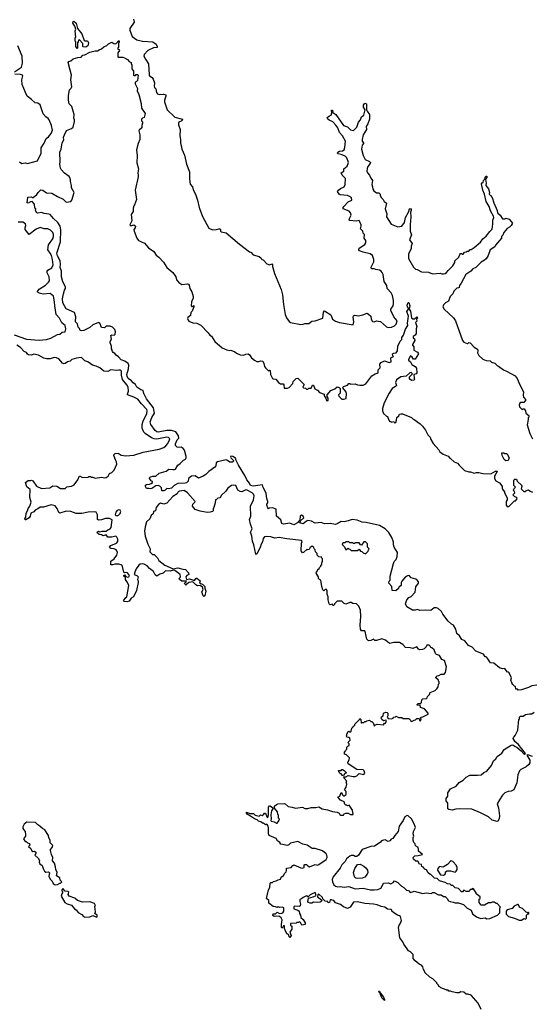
# Model space of a CAD drawing. Extents: x 2494106 to 2685573, y 758056 to 915185.
# Tile 295 of 507: x 2567806 to 2574312, y 869312 to 881807. Entities that reach past the tile are written whole.
import ezdxf

# ---------------------------------------------------------------- set-up
doc = ezdxf.new("R2010")
doc.units = 0

msp = doc.modelspace()

# ---------------------------------------------------------------- linework, layer by layer
at = {"layer": '0CON05XD'}
for points in [[(2568535, 881440), (2568520, 881465), (2568520, 881525), (2568510, 881535), (2568510, 881575), (2568518, 881585), (2568510, 881665), (2568520, 881685), (2568506, 881726), (2568480, 881765), (2568487, 881783), (2568495, 881787), (2568525, 881762), (2568542, 881695), (2568596, 881626), (2568625, 881542), (2568635, 881537), (2568668, 881538), (2568678, 881515), (2568672, 881475), (2568645, 881459), (2568612, 881462), (2568607, 881467), (2568608, 881505), (2568565, 881550), (2568552, 881548), (2568550, 881525), (2568540, 881515), (2568540, 881445), (2568535, 881440)], [(2569250, 881815), (2569261, 881775), (2569205, 881695), (2569204, 881674), (2569233, 881593), (2569295, 881551), (2569365, 881533), (2569495, 881528), (2569539, 881495), (2569552, 881465), (2569550, 881455), (2569505, 881451), (2569432, 881418), (2569388, 881365), (2569384, 881345), (2569402, 881305), (2569443, 881245), (2569448, 881108), (2569455, 881093), (2569487, 881075), (2569502, 881052), (2569516, 881005), (2569512, 880962), (2569518, 880945), (2569535, 880930), (2569543, 880885), (2569556, 880866), (2569575, 880856), (2569632, 880862), (2569662, 880852), (2569662, 880835), (2569643, 880785), (2569643, 880765), (2569677, 880665), (2569775, 880570), (2569872, 880545), (2569866, 880524), (2569828, 880505), (2569822, 880495), (2569824, 880474), (2569842, 880415), (2569837, 880335), (2569846, 880285), (2569846, 880245), (2569866, 880166), (2569896, 880086), (2569922, 879975), (2569961, 879875), (2569963, 879785), (2569972, 879722), (2570001, 879685), (2570008, 879648), (2570036, 879595), (2570063, 879515), (2570084, 879425), (2570125, 879308), (2570205, 879160), (2570252, 879142), (2570305, 879146), (2570335, 879155), (2570351, 879151), (2570357, 879145), (2570353, 879125), (2570362, 879115), (2570425, 879101), (2570595, 878960), (2570725, 878860), (2570740, 878855), (2570770, 878825), (2570845, 878800), (2570872, 878782), (2570880, 878765), (2570895, 878760), (2570945, 878710), (2570975, 878698), (2571008, 878708), (2571017, 878697), (2571014, 878674), (2571042, 878585), (2571127, 878385), (2571142, 878315), (2571154, 878195), (2571176, 878065), (2571194, 878024), (2571225, 877978), (2571245, 877963), (2571375, 877940), (2571405, 877942), (2571425, 877952), (2571475, 877952), (2571515, 877982), (2571555, 877987), (2571655, 878020), (2571664, 878096), (2571675, 878112), (2571755, 878062), (2571775, 878006), (2571815, 877981), (2571865, 877964), (2572037, 877933), (2572046, 877975), (2572038, 878032), (2572041, 878049), (2572055, 878057), (2572105, 878051), (2572163, 878063), (2572215, 878082), (2572235, 878072), (2572262, 878045), (2572268, 878005), (2572286, 877976), (2572305, 877974), (2572335, 877984), (2572385, 877978), (2572461, 877911), (2572485, 877902), (2572525, 877904), (2572565, 877924), (2572586, 877945), (2572596, 877985), (2572556, 878035), (2572517, 878117), (2572518, 878135), (2572545, 878178), (2572551, 878205), (2572551, 878245), (2572540, 878305), (2572520, 878340), (2572470, 878395), (2572466, 878435), (2572431, 878485), (2572418, 878575), (2572408, 878598), (2572395, 878617), (2572375, 878629), (2572325, 878636), (2572305, 878647), (2572270, 878645), (2572268, 878665), (2572301, 878735), (2572301, 878765), (2572286, 878816), (2572255, 878837), (2572165, 878856), (2572120, 878875), (2572112, 878885), (2572114, 878906), (2572188, 878955), (2572200, 878975), (2572198, 879005), (2572180, 879035), (2572182, 879082), (2572165, 879100), (2572162, 879125), (2572133, 879155), (2572139, 879185), (2572140, 879205), (2572115, 879257), (2572075, 879251), (2571995, 879260), (2571990, 879265), (2571992, 879285), (2572013, 879325), (2572006, 879356), (2571986, 879376), (2571913, 879405), (2571913, 879425), (2571920, 879435), (2571976, 879494), (2572020, 879515), (2572016, 879546), (2571994, 879564), (2571965, 879574), (2571875, 879583), (2571862, 879592), (2571842, 879625), (2571852, 879645), (2571878, 879665), (2571923, 879687), (2571938, 879715), (2571942, 879792), (2571900, 879835), (2571888, 879862), (2571920, 879885), (2571922, 879915), (2571961, 879949), (2571980, 879995), (2571958, 880055), (2571938, 880075), (2571885, 880098), (2571850, 880105), (2571840, 880115), (2571843, 880127), (2571865, 880137), (2571905, 880142), (2571923, 880157), (2571932, 880185), (2571943, 880265), (2571904, 880334), (2571866, 880375), (2571843, 880433), (2571819, 880469), (2571780, 880510), (2571735, 880530), (2571718, 880545), (2571710, 880565), (2571737, 880587)], [(2568446, 881166), (2568422, 881265), (2568428, 881275), (2568454, 881286), (2568485, 881310), (2568545, 881329), (2568585, 881330), (2568608, 881355), (2568635, 881363), (2568695, 881397), (2568765, 881411), (2568795, 881410), (2568815, 881426), (2568844, 881436), (2568875, 881464), (2568912, 881478), (2568935, 881500), (2568975, 881520), (2569003, 881503), (2569025, 881500), (2569048, 881522), (2569055, 881540), (2569068, 881538), (2569070, 881525), (2569060, 881515), (2569060, 881455), (2569052, 881448), (2569050, 881435), (2569065, 881430), (2569072, 881415), (2569050, 881385), (2569050, 881335), (2569055, 881330), (2569115, 881330), (2569135, 881322), (2569175, 881302), (2569197, 881277), (2569220, 881265), (2569220, 881245), (2569230, 881235), (2569228, 881185), (2569252, 881152), (2569250, 881105), (2569255, 881100), (2569275, 881100), (2569285, 881110), (2569305, 881110), (2569308, 881105), (2569300, 881035), (2569285, 881020), (2569270, 881015), (2569270, 880995), (2569303, 880935), (2569298, 880905), (2569318, 880858), (2569346, 880745), (2569352, 880685), (2569398, 880615), (2569388, 880565), (2569365, 880558), (2569352, 880545), (2569353, 880525), (2569365, 880510), (2569367, 880495), (2569358, 880465), (2569358, 880435), (2569324, 880406), (2569320, 880395), (2569333, 880347), (2569331, 880285), (2569311, 880235), (2569289, 880155), (2569298, 880085), (2569292, 879992), (2569314, 879915), (2569304, 879865), (2569312, 879835), (2569311, 879815), (2569274, 879645), (2569289, 879525), (2569264, 879456), (2569254, 879445), (2569247, 879415), (2569248, 879375), (2569221, 879335), (2569230, 879255), (2569204, 879204), (2569215, 879193), (2569255, 879202), (2569278, 879185), (2569272, 879165), (2569257, 879145), (2569258, 879125), (2569292, 879035), (2569314, 879004), (2569391, 878971), (2569442, 878912), (2569508, 878865), (2569538, 878818), (2569572, 878792), (2569631, 878731), (2569674, 878664), (2569749, 878599), (2569786, 878545), (2569796, 878505), (2569825, 878474), (2569865, 878446), (2569935, 878456), (2569950, 878450), (2569957, 878437), (2569964, 878395), (2569990, 878355), (2570008, 878295), (2570006, 878274), (2569986, 878225), (2569984, 878174), (2569995, 878168), (2570015, 878180), (2570017, 878165), (2569995, 878110), (2569978, 878092), (2569976, 878054), (2569940, 878030), (2569937, 878015), (2569944, 877994), (2569955, 877983), (2570005, 877960), (2570055, 877958), (2570105, 877930), (2570200, 877835), (2570218, 877805), (2570239, 877789), (2570284, 877724), (2570375, 877643), (2570435, 877618), (2570475, 877608), (2570485, 877612), (2570535, 877592), (2570558, 877575), (2570605, 877553), (2570645, 877550), (2570675, 877562), (2570706, 877566), (2570724, 877554), (2570750, 877515), (2570788, 877488), (2570815, 877468), (2570842, 877468), (2570865, 877478), (2570893, 877473), (2570907, 877445), (2570913, 877405), (2570925, 877388), (2570965, 877350), (2570975, 877360), (2570987, 877357), (2570988, 877305), (2571014, 877254), (2571025, 877248), (2571057, 877247), (2571090, 877205), (2571118, 877188), (2571150, 877185), (2571160, 877175), (2571162, 877132), (2571205, 877130), (2571225, 877138), (2571275, 877190), (2571278, 877215), (2571315, 877252), (2571335, 877258), (2571418, 877178), (2571402, 877145), (2571410, 877135), (2571432, 877132), (2571445, 877120), (2571465, 877120), (2571475, 877130), (2571507, 877133), (2571521, 877169), (2571535, 877168), (2571551, 877121), (2571586, 877106), (2571610, 877075), (2571670, 877055), (2571672, 877035), (2571692, 877005), (2571702, 876975), (2571715, 876970), (2571720, 876975), (2571720, 877005), (2571710, 877025), (2571710, 877045), (2571757, 877103), (2571807, 877123), (2571835, 877150), (2571861, 877141), (2571872, 877125), (2571872, 877068), (2571853, 877047), (2571855, 877030), (2571895, 876990), (2571915, 876990), (2571948, 877002), (2571953, 877065), (2571945, 877090), (2571908, 877135), (2571917, 877153), (2571965, 877170), (2571985, 877190), (2571995, 877190), (2572005, 877180), (2572065, 877188), (2572095, 877172), (2572125, 877168), (2572165, 877170), (2572200, 877185), (2572274, 877286), (2572320, 877315), (2572345, 877320), (2572355, 877330), (2572358, 877362), (2572382, 877388), (2572378, 877435), (2572394, 877456), (2572435, 877480), (2572495, 877458), (2572520, 877465), (2572518, 877515), (2572550, 877535), (2572542, 877542), (2572540, 877565), (2572553, 877577), (2572585, 877580), (2572602, 877605), (2572607, 877665), (2572635, 877728), (2572655, 877750), (2572657, 877775), (2572678, 877802), (2572705, 877880), (2572732, 877925), (2572727, 877955), (2572742, 878045), (2572720, 878105), (2572740, 878135), (2572740, 878145), (2572727, 878165), (2572726, 878184), (2572735, 878220), (2572745, 878220), (2572760, 878175), (2572750, 878135), (2572765, 878110), (2572780, 878025), (2572795, 878010), (2572817, 878013), (2572845, 878038), (2572858, 878025), (2572842, 878008), (2572847, 877983), (2572830, 877965), (2572847, 877915), (2572838, 877885), (2572838, 877825), (2572826, 877804), (2572800, 877785), (2572802, 877772), (2572817, 877757), (2572820, 877735), (2572792, 877685), (2572792, 877675), (2572808, 877655), (2572810, 877615), (2572855, 877588), (2572867, 877565), (2572825, 877500), (2572805, 877500), (2572786, 877526), (2572765, 877540), (2572740, 877495), (2572743, 877485), (2572768, 877465), (2572785, 877430), (2572826, 877406), (2572843, 877383), (2572848, 877325), (2572837, 877313), (2572810, 877305), (2572812, 877252), (2572820, 877245), (2572808, 877232), (2572785, 877228), (2572761, 877241), (2572753, 877253), (2572753, 877277), (2572790, 877315), (2572775, 877330), (2572760, 877325), (2572710, 877285), (2572644, 877276), (2572588, 877235), (2572578, 877205), (2572590, 877165), (2572578, 877152), (2572533, 877125), (2572494, 877066), (2572432, 876945), (2572413, 876875), (2572413, 876845), (2572425, 876810), (2572460, 876775), (2572475, 876770), (2572490, 876725), (2572505, 876710), (2572515, 876710), (2572525, 876700), (2572555, 876710), (2572565, 876690), (2572580, 876695), (2572590, 876725), (2572592, 876758), (2572618, 876782), (2572625, 876800), (2572643, 876807), (2572667, 876807), (2572778, 876758), (2572795, 876740), (2572815, 876732), (2572889, 876679), (2572919, 876649), (2572955, 876600), (2572985, 876540), (2573015, 876510), (2573025, 876480), (2573055, 876430), (2573125, 876350), (2573140, 876325), (2573180, 876295), (2573245, 876268), (2573265, 876242), (2573275, 876240), (2573320, 876195), (2573365, 876180), (2573385, 876152), (2573450, 876085), (2573505, 876068), (2573529, 876069), (2573575, 876053), (2573605, 876062), (2573635, 876062), (2573685, 876048), (2573784, 876044), (2573845, 876076), (2573865, 876080), (2573868, 876075), (2573834, 876016), (2573833, 875983), (2573850, 875955), (2573895, 875930), (2573915, 875910), (2573928, 875885), (2573932, 875855), (2573958, 875815), (2573958, 875805), (2573978, 875775), (2573992, 875735), (2573992, 875715), (2573980, 875695), (2573980, 875645), (2573995, 875630), (2574015, 875630), (2574085, 875700), (2574098, 875702), (2574120, 875725), (2574118, 875738), (2574105, 875750), (2574092, 875752), (2574070, 875775), (2574072, 875788), (2574090, 875805), (2574088, 875818), (2574070, 875835), (2574078, 875842), (2574082, 875858), (2574100, 875875), (2574080, 875895), (2574080, 875965), (2574092, 875978), (2574110, 875975), (2574122, 875952), (2574178, 875898), (2574180, 875885), (2574170, 875855), (2574205, 875820), (2574225, 875820), (2574232, 875828), (2574265, 875840), (2574285, 875822), (2574315, 875810)], [(2567740, 881145), (2567828, 881205), (2567843, 881255), (2567836, 881346), (2567782, 881475)], [(2574368, 873362), (2574305, 873353), (2574265, 873333), (2574175, 873302), (2574135, 873300), (2574125, 873310), (2574102, 873312), (2574100, 873345), (2574085, 873350), (2574065, 873370), (2574053, 873393), (2574042, 873425), (2574047, 873457), (2574018, 873518), (2574008, 873528), (2573995, 873530), (2573965, 873572), (2573935, 873570), (2573895, 873582), (2573825, 873640), (2573780, 873645), (2573739, 873709), (2573725, 873720), (2573715, 873720), (2573692, 873755), (2573595, 873792), (2573548, 873845), (2573502, 873865), (2573455, 873923), (2573420, 873940), (2573387, 873987), (2573356, 874016), (2573342, 874075), (2573312, 874125), (2573288, 874138), (2573244, 874174), (2573176, 874265), (2573161, 874295), (2573118, 874335), (2573095, 874343), (2573065, 874343), (2573025, 874310), (2572955, 874316), (2572885, 874308), (2572855, 874322), (2572826, 874314), (2572790, 874315), (2572720, 874355), (2572702, 874395), (2572718, 874445), (2572744, 874476), (2572773, 874487), (2572826, 874544), (2572835, 874610), (2572870, 874655), (2572868, 874675), (2572852, 874695), (2572835, 874706), (2572774, 874724), (2572755, 874748), (2572735, 874752), (2572704, 874736), (2572655, 874680), (2572648, 874665), (2572648, 874625), (2572620, 874605), (2572615, 874590), (2572582, 874558), (2572532, 874562), (2572530, 874615), (2572490, 874655), (2572496, 874684), (2572507, 874695), (2572509, 874745), (2572549, 874905), (2572560, 874930), (2572583, 874955), (2572597, 874995), (2572600, 875045), (2572560, 875115), (2572550, 875145), (2572550, 875175), (2572528, 875238), (2572490, 875300), (2572446, 875346), (2572375, 875389), (2572205, 875426), (2572155, 875429), (2572090, 875455), (2572025, 875466), (2571975, 875446), (2571925, 875436), (2571885, 875438), (2571835, 875408), (2571815, 875403), (2571745, 875413), (2571675, 875411), (2571632, 875428), (2571555, 875419), (2571508, 875445), (2571465, 875450), (2571445, 875444), (2571405, 875411), (2571363, 875423), (2571372, 875448), (2571412, 875485), (2571404, 875505), (2571385, 875519), (2571375, 875516), (2571368, 875505), (2571362, 875458), (2571340, 875435), (2571340, 875425), (2571285, 875398), (2571235, 875419), (2571153, 875407), (2571135, 875412), (2571119, 875459), (2571066, 875506), (2571060, 875595), (2571015, 875612), (2570973, 875607), (2570965, 875600), (2570955, 875612), (2570941, 875645), (2570942, 875658), (2570954, 875675), (2570954, 875694), (2570942, 875732), (2570933, 875793), (2570928, 875815), (2570895, 875870), (2570886, 875906), (2570768, 875888), (2570736, 875895), (2570724, 875925), (2570688, 875968), (2570664, 876025), (2570584, 876154), (2570552, 876215), (2570545, 876242), (2570512, 876265), (2570485, 876269), (2570481, 876255), (2570486, 876245), (2570521, 876215), (2570520, 876205), (2570507, 876193), (2570475, 876193), (2570445, 876214), (2570425, 876220), (2570315, 876197), (2570301, 876185), (2570295, 876145), (2570285, 876128), (2570205, 876075), (2570170, 876035), (2570135, 876013), (2570075, 875991), (2570035, 876019), (2569986, 876014), (2569950, 875985), (2569945, 875950), (2569925, 875930), (2569905, 875924), (2569815, 875921), (2569765, 875898), (2569735, 875861), (2569695, 875852), (2569675, 875860), (2569652, 875835), (2569635, 875828), (2569610, 875830), (2569606, 875866), (2569586, 875886), (2569565, 875898), (2569535, 875892), (2569485, 875858), (2569465, 875852), (2569445, 875860), (2569415, 875860), (2569404, 875884), (2569405, 875900), (2569415, 875910), (2569455, 875912), (2569475, 875920), (2569490, 875935), (2569490, 875945), (2569470, 875955), (2569470, 875965), (2569453, 875983), (2569453, 875995), (2569465, 876006), (2569495, 876016), (2569535, 876013), (2569575, 876051), (2569664, 876076), (2569700, 876105), (2569749, 876101), (2569771, 876099), (2569782, 876105), (2569813, 876155), (2569845, 876176), (2569885, 876218), (2569909, 876231), (2569919, 876245), (2569919, 876265), (2569896, 876345), (2569883, 876365), (2569855, 876384), (2569825, 876379), (2569805, 876384), (2569783, 876405), (2569784, 876425), (2569804, 876476), (2569826, 876495), (2569822, 876525), (2569786, 876575), (2569735, 876595), (2569675, 876596), (2569565, 876573), (2569545, 876578), (2569525, 876594), (2569472, 876672), (2569461, 876705), (2569485, 876761), (2569518, 876815), (2569503, 876883), (2569414, 876995), (2569382, 877065), (2569375, 877103), (2569345, 877112), (2569291, 877145), (2569277, 877177), (2569245, 877198), (2569226, 877225), (2569182, 877255), (2569169, 877285), (2569168, 877305), (2569188, 877375), (2569190, 877425), (2569184, 877444), (2569142, 877472), (2569095, 877489), (2569060, 877530), (2569031, 877551), (2569013, 877573), (2568992, 877582), (2568984, 877595), (2568972, 877635), (2568972, 877665), (2568956, 877705), (2568954, 877725), (2568973, 877755), (2568965, 877800), (2568975, 877808), (2569005, 877802), (2569020, 877815), (2569024, 877845), (2569012, 877875), (2568986, 877906), (2568955, 877920), (2568905, 877916), (2568882, 877898), (2568845, 877900), (2568822, 877955), (2568805, 877963), (2568735, 877934), (2568695, 877901), (2568620, 877865), (2568595, 877858), (2568575, 877862), (2568565, 877890), (2568550, 877905), (2568538, 877948), (2568516, 877975), (2568517, 878035), (2568501, 878091), (2568395, 878140), (2568352, 878212), (2568351, 878265), (2568363, 878327), (2568374, 878376), (2568387, 878395), (2568386, 878416), (2568355, 878482), (2568338, 878545), (2568339, 878615), (2568322, 878662), (2568325, 878705), (2568319, 878749), (2568285, 878812), (2568276, 878845), (2568323, 878987), (2568329, 879139), (2568319, 879189), (2568292, 879232), (2568236, 879285), (2568195, 879334), (2568175, 879341), (2568115, 879346), (2568085, 879361), (2568035, 879354), (2568025, 879358), (2568008, 879385), (2568010, 879405), (2568000, 879415), (2567995, 879468), (2567965, 879498), (2567943, 879497), (2567915, 879480), (2567902, 879485), (2567910, 879555), (2567955, 879560), (2567965, 879550), (2567978, 879552), (2568023, 879587), (2568040, 879615), (2568075, 879648), (2568102, 879645), (2568145, 879612), (2568216, 879606), (2568285, 879564), (2568358, 879528), (2568395, 879490), (2568455, 879498), (2568468, 879515), (2568497, 879615), (2568462, 879675), (2568462, 879705), (2568450, 879755), (2568452, 879775), (2568442, 879805), (2568435, 879818), (2568375, 879858), (2568334, 879904), (2568323, 879923), (2568316, 879975), (2568321, 880005), (2568316, 880125), (2568332, 880165), (2568346, 880245), (2568367, 880283), (2568364, 880315), (2568375, 880348), (2568401, 880399), (2568465, 880426), (2568486, 880444), (2568503, 880515), (2568503, 880535), (2568493, 880557), (2568496, 880604), (2568486, 880645), (2568467, 880705), (2568435, 880740), (2568426, 880786), (2568426, 880844), (2568440, 880915), (2568461, 880939), (2568466, 880955), (2568454, 881045), (2568462, 881105), (2568446, 881166)], [(2567805, 880002), (2567835, 879982), (2567875, 879992), (2567905, 879984), (2568033, 880017), (2568078, 880115), (2568078, 880182), (2568118, 880242), (2568141, 880299), (2568170, 880320), (2568205, 880362), (2568221, 880405), (2568211, 880465), (2568179, 880535), (2568166, 880555), (2568136, 880575), (2568105, 880613), (2568066, 880726), (2568035, 880748), (2568001, 880751), (2567956, 880796), (2567902, 880835), (2567878, 880885), (2567838, 880985), (2567832, 881045), (2567848, 881095), (2567844, 881104), (2567815, 881111), (2567745, 881114)], [(2571737, 880587), (2571758, 880595), (2571768, 880625), (2571763, 880655), (2571765, 880660), (2571775, 880658), (2571781, 880631), (2571819, 880605), (2571917, 880465), (2571965, 880448), (2572005, 880408), (2572045, 880401), (2572086, 880445), (2572106, 880505), (2572133, 880537), (2572146, 880574), (2572174, 880596), (2572190, 880665), (2572168, 880695), (2572168, 880722), (2572185, 880747), (2572208, 880738), (2572210, 880665), (2572218, 880645), (2572247, 880605), (2572246, 880546), (2572226, 880485), (2572205, 880450), (2572209, 880415), (2572164, 880345), (2572152, 880285), (2572154, 880265), (2572168, 880245), (2572168, 880235), (2572153, 880215), (2572146, 880165), (2572164, 880085), (2572191, 880031), (2572245, 880007), (2572257, 879995), (2572255, 879982), (2572226, 879944), (2572217, 879917), (2572214, 879886), (2572220, 879865), (2572246, 879836), (2572261, 879795), (2572283, 879765), (2572277, 879715), (2572286, 879686), (2572287, 879655), (2572302, 879635), (2572335, 879612), (2572365, 879608), (2572380, 879595), (2572382, 879575), (2572397, 879547), (2572420, 879525), (2572431, 879501), (2572460, 879480), (2572444, 879405), (2572464, 879345), (2572462, 879305), (2572523, 879213), (2572605, 879177), (2572655, 879189), (2572689, 879235), (2572701, 879299), (2572740, 879365), (2572753, 879405), (2572765, 879410), (2572775, 879400), (2572776, 879384), (2572767, 879363), (2572769, 879305), (2572761, 879205), (2572764, 879124), (2572779, 879075), (2572753, 879015), (2572786, 878965), (2572773, 878935), (2572775, 878900), (2572741, 878835), (2572742, 878775), (2572805, 878668), (2572832, 878642), (2572850, 878635), (2572908, 878608), (2572995, 878602), (2573045, 878582), (2573145, 878590), (2573165, 878580), (2573185, 878580), (2573205, 878587), (2573225, 878598), (2573244, 878626), (2573302, 878685), (2573328, 878725), (2573330, 878745), (2573380, 878795), (2573392, 878828), (2573402, 878838), (2573415, 878840), (2573425, 878830), (2573435, 878830), (2573452, 878858), (2573475, 878860), (2573485, 878870), (2573505, 878870), (2573525, 878890), (2573535, 878890), (2573575, 878918), (2573657, 878985), (2573684, 879026), (2573725, 879058), (2573772, 879118), (2573805, 879148), (2573813, 879215), (2573810, 879265), (2573826, 879295), (2573822, 879315), (2573780, 879380), (2573764, 879435), (2573725, 879502), (2573707, 879595), (2573683, 879645), (2573668, 879725), (2573675, 879738), (2573687, 879743), (2573693, 879767), (2573710, 879785), (2573715, 879810), (2573725, 879820), (2573735, 879820), (2573737, 879803), (2573720, 879785), (2573726, 879734), (2573723, 879705), (2573755, 879660), (2573769, 879615), (2573767, 879595), (2573780, 879575), (2573802, 879552), (2573823, 879483), (2573867, 879385), (2573870, 879355), (2573906, 879326), (2573935, 879282), (2573962, 879278), (2573975, 879290), (2574020, 879275), (2574060, 879225), (2574058, 879215), (2574046, 879194), (2574025, 879173), (2573994, 879156), (2573952, 879105), (2573937, 879073), (2573920, 879055), (2573920, 879035), (2573844, 878946), (2573838, 878925), (2573778, 878885), (2573752, 878815), (2573725, 878773), (2573705, 878754), (2573665, 878730), (2573597, 878663), (2573556, 878644), (2573532, 878618), (2573470, 878575), (2573408, 878462), (2573388, 878435), (2573385, 878410), (2573377, 878403), (2573355, 878400), (2573315, 878360), (2573305, 878330), (2573270, 878295), (2573250, 878235), (2573210, 878215), (2573185, 878190), (2573178, 878165), (2573192, 878135), (2573314, 878024), (2573337, 877985), (2573428, 877735), (2573444, 877714), (2573485, 877700), (2573495, 877700), (2573505, 877710), (2573525, 877708), (2573575, 877652), (2573617, 877627), (2573623, 877605), (2573618, 877578), (2573632, 877545), (2573685, 877500), (2573725, 877482), (2573777, 877477), (2573795, 877460), (2573838, 877448), (2573870, 877415), (2573885, 877410), (2573945, 877362), (2573985, 877348), (2574095, 877288), (2574120, 877255), (2574153, 877173), (2574202, 877085), (2574196, 877044), (2574200, 877015), (2574232, 876985), (2574205, 876950), (2574165, 876950), (2574155, 876940), (2574147, 876915), (2574148, 876895), (2574185, 876860), (2574195, 876870), (2574208, 876868), (2574228, 876845), (2574230, 876815), (2574270, 876785), (2574267, 876763), (2574260, 876755), (2574262, 876735), (2574248, 876665), (2574282, 876555), (2574317, 876487)], [(2567735, 877809), (2567892, 877752), (2568055, 877741), (2568145, 877750), (2568200, 877765), (2568285, 877812), (2568315, 877818), (2568345, 877840), (2568383, 877847), (2568392, 877885), (2568382, 877925), (2568342, 877962), (2568310, 878020), (2568270, 878065), (2568251, 878175), (2568250, 878225), (2568235, 878300), (2568195, 878332), (2568105, 878324), (2568055, 878336), (2568030, 878355), (2568052, 878388), (2568135, 878440), (2568173, 878475), (2568184, 878495), (2568179, 878545), (2568156, 878595), (2568156, 878615), (2568165, 878628), (2568213, 878657), (2568230, 878695), (2568222, 878765), (2568209, 878815), (2568195, 878844), (2568163, 878885), (2568172, 878948), (2568225, 879027), (2568236, 879055), (2568235, 879080), (2568226, 879105), (2568197, 879137), (2568165, 879154), (2568115, 879154), (2568065, 879170), (2568015, 879147), (2567925, 879083), (2567874, 879144), (2567874, 879165), (2567884, 879195), (2567878, 879218), (2567847, 879237), (2567785, 879236)], [(2570898, 875222), (2570890, 875180), (2570869, 875151), (2570860, 875110), (2570815, 875028), (2570805, 875020), (2570802, 875025), (2570780, 875145), (2570761, 875191), (2570753, 875253), (2570737, 875305), (2570758, 875345), (2570734, 875404), (2570724, 875465), (2570742, 875505), (2570736, 875634), (2570774, 875715), (2570782, 875765), (2570774, 875785), (2570756, 875805), (2570695, 875837), (2570675, 875842), (2570625, 875817), (2570605, 875820), (2570576, 875836), (2570550, 875895), (2570525, 875902), (2570495, 875898), (2570447, 875863), (2570422, 875825), (2570365, 875770), (2570360, 875755), (2570345, 875740), (2570323, 875737), (2570305, 875720), (2570290, 875715), (2570288, 875678), (2570272, 875618), (2570262, 875605), (2570260, 875575), (2570252, 875565), (2570225, 875556), (2570185, 875554), (2570095, 875571), (2570035, 875592), (2570000, 875635), (2570005, 875660), (2570030, 875685), (2570032, 875695), (2569935, 875802), (2569892, 875832), (2569835, 875824), (2569819, 875815), (2569805, 875792), (2569749, 875755), (2569675, 875671), (2569635, 875660), (2569595, 875672), (2569567, 875655), (2569538, 875615), (2569530, 875575), (2569505, 875568), (2569500, 875535), (2569474, 875515), (2569457, 875473), (2569416, 875435), (2569397, 875373), (2569392, 875315), (2569400, 875255), (2569433, 875153), (2569462, 875092), (2569460, 875055), (2569492, 875022), (2569515, 875020), (2569555, 874980), (2569572, 874945), (2569649, 874885), (2569755, 874838), (2569815, 874851), (2569875, 874833), (2569912, 874832), (2569947, 874787), (2569952, 874768), (2569928, 874755), (2569913, 874735), (2569922, 874702), (2569961, 874711), (2570025, 874690), (2570045, 874721), (2570055, 874722), (2570096, 874685), (2570090, 874655), (2570125, 874642), (2570158, 874615), (2570157, 874595), (2570168, 874555), (2570155, 874498), (2570145, 874487), (2570135, 874498), (2570120, 874545), (2570133, 874575), (2570127, 874607), (2570095, 874628), (2570063, 874623), (2570040, 874635), (2570002, 874672), (2569953, 874667), (2569925, 874638), (2569915, 874632), (2569905, 874638), (2569900, 874655), (2569920, 874675), (2569918, 874688), (2569905, 874680), (2569865, 874682), (2569834, 874704), (2569830, 874715), (2569843, 874727), (2569849, 874741), (2569841, 874765), (2569775, 874818), (2569755, 874821), (2569715, 874809), (2569656, 874814), (2569628, 874782), (2569585, 874769), (2569545, 874746), (2569525, 874763), (2569506, 874806), (2569452, 874842), (2569426, 874876), (2569385, 874899), (2569365, 874902), (2569335, 874896), (2569317, 874883), (2569285, 874838), (2569268, 874798), (2569258, 874768), (2569292, 874755), (2569312, 874735), (2569302, 874705), (2569310, 874685), (2569309, 874665), (2569287, 874565), (2569250, 874485), (2569222, 874468), (2569195, 874430), (2569165, 874420), (2569133, 874423), (2569122, 874432), (2569154, 874476), (2569168, 874485), (2569191, 874625), (2569176, 874665), (2569151, 874705), (2569149, 874729), (2569128, 874745), (2569128, 874755), (2569135, 874762), (2569155, 874740), (2569175, 874733), (2569192, 874738), (2569198, 874755), (2569175, 874788), (2569155, 874794), (2569135, 874788), (2569128, 874795), (2569108, 874885), (2569065, 874899), (2569014, 874896), (2568985, 874888), (2568965, 874890), (2568964, 874936), (2569005, 874967), (2569040, 875010), (2569046, 875045), (2569041, 875065), (2569029, 875079), (2569005, 875091), (2568965, 875098), (2568950, 875105), (2568948, 875115), (2568964, 875136), (2569037, 875163), (2569050, 875185), (2569050, 875215), (2569040, 875240), (2569025, 875251), (2568975, 875240), (2568935, 875240), (2568925, 875242), (2568905, 875268), (2568890, 875265), (2568865, 875258), (2568845, 875270), (2568813, 875273), (2568795, 875290), (2568790, 875305), (2568805, 875318), (2568825, 875308), (2568855, 875316), (2568905, 875317), (2568926, 875334), (2568955, 875347), (2568968, 875365), (2568982, 875462), (2568946, 875476), (2568896, 875476), (2568845, 875461), (2568805, 875457), (2568793, 875465), (2568792, 875525), (2568775, 875556), (2568755, 875560), (2568675, 875556), (2568595, 875540), (2568525, 875542), (2568455, 875568), (2568395, 875569), (2568315, 875546), (2568304, 875554), (2568282, 875605), (2568258, 875638), (2568205, 875649), (2568109, 875621), (2568065, 875621), (2568035, 875599), (2568002, 875585), (2567985, 875563), (2567947, 875543), (2567938, 875505), (2567926, 875485), (2567885, 875459), (2567875, 875460), (2567872, 875475), (2567884, 875496), (2567889, 875545), (2567906, 875574), (2567914, 875606), (2567936, 875634), (2567954, 875685), (2567936, 875745), (2567940, 875845), (2567895, 875878), (2567880, 875935), (2567915, 875960), (2567945, 875958), (2567955, 875962), (2567975, 875957), (2568018, 875888), (2568085, 875856), (2568190, 875865), (2568225, 875892), (2568277, 875887), (2568325, 875858), (2568385, 875860), (2568405, 875880), (2568465, 875888), (2568498, 875905), (2568544, 875966), (2568565, 876020), (2568605, 875998), (2568675, 876000), (2568685, 876010), (2568705, 876010), (2568712, 876002), (2568735, 876002), (2568765, 875990), (2568845, 876003), (2568885, 875994), (2568904, 875996), (2568928, 876015), (2568945, 876048), (2568975, 876060), (2569005, 876092), (2569038, 876165), (2569036, 876196), (2569021, 876221), (2569003, 876277), (2569003, 876287), (2569018, 876302), (2569055, 876308), (2569095, 876283), (2569155, 876272), (2569255, 876282), (2569375, 876320), (2569575, 876357), (2569635, 876380), (2569662, 876398), (2569685, 876427), (2569709, 876475), (2569710, 876490), (2569695, 876504), (2569675, 876508), (2569545, 876486), (2569515, 876489), (2569480, 876500), (2569398, 876555), (2569382, 876572), (2569359, 876625), (2569361, 876669), (2569375, 876715), (2569422, 876805), (2569426, 876844), (2569421, 876861), (2569351, 876931), (2569305, 876990), (2569255, 877017), (2569176, 877046), (2569174, 877055), (2569186, 877095), (2569184, 877145), (2569168, 877175), (2569128, 877218), (2569112, 877242), (2569100, 877295), (2569097, 877347), (2569085, 877358), (2569065, 877359), (2569035, 877354), (2568965, 877364), (2568925, 877342), (2568875, 877346), (2568825, 877388), (2568775, 877411), (2568731, 877421), (2568672, 877465), (2568635, 877477), (2568596, 877516), (2568585, 877520), (2568527, 877513), (2568470, 877495), (2568446, 877474), (2568415, 877467), (2568384, 877446), (2568365, 877442), (2568349, 877449), (2568305, 877504), (2568275, 877518), (2568245, 877521), (2568195, 877504), (2568145, 877504), (2568113, 877513), (2568045, 877550), (2567985, 877561), (2567955, 877552), (2567916, 877556), (2567904, 877564), (2567893, 877583), (2567865, 877598), (2567815, 877647), (2567770, 877675)], [(2573977, 876207), (2573954, 876224), (2573930, 876275), (2573925, 876310), (2573952, 876312), (2573965, 876302), (2573985, 876300), (2574000, 876285), (2574000, 876275), (2574018, 876245), (2574005, 876212), (2573977, 876207)], [(2569045, 875513), (2569061, 875519), (2569081, 875539), (2569090, 875565), (2569081, 875581), (2569065, 875586), (2569045, 875580), (2569025, 875558), (2569018, 875525), (2569030, 875515), (2569045, 875513)], [(2571520, 870715), (2571495, 870702), (2571465, 870670), (2571460, 870685), (2571445, 870690), (2571403, 870667), (2571385, 870650), (2571372, 870648), (2571363, 870637), (2571362, 870615), (2571372, 870585), (2571366, 870564), (2571355, 870552), (2571295, 870557), (2571285, 870550), (2571284, 870524), (2571335, 870508), (2571352, 870495), (2571358, 870465), (2571372, 870442), (2571373, 870413), (2571405, 870390), (2571430, 870345), (2571430, 870325), (2571388, 870318), (2571369, 870349), (2571355, 870360), (2571345, 870350), (2571325, 870350), (2571315, 870342), (2571244, 870336), (2571243, 870313), (2571260, 870305), (2571262, 870265), (2571233, 870227), (2571252, 870185), (2571235, 870160), (2571225, 870170), (2571217, 870197), (2571200, 870205), (2571187, 870225), (2571167, 870275), (2571168, 870308), (2571155, 870310), (2571150, 870295), (2571135, 870280), (2571130, 870285), (2571128, 870325), (2571137, 870385), (2571125, 870410), (2571105, 870428), (2571065, 870432), (2571035, 870428), (2571018, 870438), (2571025, 870460), (2571055, 870460), (2571075, 870480), (2571105, 870466), (2571135, 870467), (2571146, 870474), (2571159, 870495), (2571157, 870537), (2571143, 870543), (2571105, 870540), (2571085, 870548), (2571075, 870542), (2571055, 870550), (2571022, 870552), (2570970, 870595), (2570968, 870628), (2570940, 870655), (2570963, 870767), (2570980, 870795), (2570985, 870850), (2570995, 870860), (2571015, 870860), (2571028, 870872), (2571062, 870878), (2571085, 870892), (2571115, 870900), (2571123, 870927), (2571153, 870947), (2571172, 870978), (2571190, 870995), (2571192, 871012), (2571192, 871038), (2571252, 871048), (2571272, 871075), (2571285, 871081), (2571373, 871043), (2571395, 871040), (2571415, 871050), (2571418, 871082), (2571424, 871086), (2571445, 871088), (2571465, 871068), (2571485, 871058), (2571555, 871088), (2571585, 871080), (2571604, 871086), (2571695, 871152), (2571707, 871175), (2571706, 871206), (2571694, 871224), (2571650, 871260), (2571555, 871290), (2571520, 871290), (2571455, 871332), (2571400, 871345), (2571335, 871378), (2571245, 871357), (2571223, 871335), (2571205, 871326), (2571120, 871345), (2571110, 871365), (2571080, 871385), (2571060, 871415), (2570974, 871455), (2570964, 871475), (2570966, 871556), (2570961, 871575), (2570946, 871596), (2570933, 871597), (2570925, 871590), (2570905, 871610), (2570895, 871608), (2570865, 871628), (2570836, 871636), (2570820, 871655), (2570787, 871667), (2570735, 871698), (2570692, 871725), (2570680, 871745), (2570685, 871750), (2570730, 871735), (2570772, 871732), (2570795, 871712), (2570845, 871700), (2570862, 871718), (2570885, 871710), (2570906, 871724), (2570914, 871736), (2570925, 871740), (2570945, 871690), (2570955, 871680), (2570963, 871715), (2570964, 871815), (2570975, 871832), (2570985, 871830), (2571020, 871805), (2571020, 871795), (2571003, 871767), (2570994, 871716), (2571000, 871665), (2570993, 871643), (2571000, 871635), (2571037, 871627), (2571065, 871610), (2571075, 871610), (2571095, 871640), (2571102, 871662), (2571090, 871675), (2571090, 871715), (2571083, 871723), (2571080, 871755), (2571042, 871802), (2571040, 871825), (2571065, 871850), (2571084, 871856), (2571165, 871860), (2571175, 871858), (2571215, 871822), (2571266, 871816), (2571305, 871803), (2571395, 871812), (2571425, 871798), (2571465, 871798), (2571505, 871810), (2571565, 871810), (2571605, 871818), (2571645, 871793), (2571715, 871782), (2571778, 871758), (2571835, 871752), (2571859, 871739), (2571871, 871721), (2571884, 871714), (2571915, 871712), (2571925, 871728), (2571945, 871738), (2571977, 871737), (2572005, 871722), (2572038, 871722), (2572032, 871775), (2571988, 871838), (2571965, 871830), (2571955, 871840), (2571945, 871840), (2571933, 871853), (2571925, 871880), (2571880, 871905), (2571850, 871935), (2571850, 871945), (2571870, 871955), (2571885, 872000), (2571900, 871985), (2571905, 871970), (2571915, 871960), (2571925, 871960), (2571948, 871975), (2571952, 872012), (2571930, 872035), (2571952, 872068), (2571958, 872105), (2571952, 872135), (2571958, 872145), (2571925, 872180), (2571922, 872198), (2571945, 872198), (2571975, 872218), (2572037, 872203), (2572065, 872202), (2572085, 872212), (2572115, 872240), (2572175, 872228), (2572188, 872245), (2572178, 872275), (2572166, 872286), (2572085, 872293), (2571975, 872362), (2571970, 872385), (2571990, 872415), (2571992, 872442), (2571955, 872478), (2571930, 872485), (2571930, 872515), (2571938, 872522), (2571940, 872535), (2571958, 872552), (2571960, 872575), (2571972, 872588), (2571990, 872595), (2571988, 872618), (2571970, 872635), (2572000, 872665), (2571998, 872688), (2571985, 872700), (2571962, 872702), (2571950, 872715), (2571960, 872725), (2571960, 872745), (2571968, 872752), (2571972, 872768), (2571985, 872780), (2571995, 872770), (2572008, 872772), (2572015, 872780), (2572020, 872815), (2572040, 872835), (2572042, 872848), (2572058, 872852), (2572062, 872868), (2572120, 872925), (2572125, 872940), (2572137, 872927), (2572140, 872885), (2572145, 872880), (2572155, 872890), (2572175, 872890), (2572185, 872900), (2572205, 872900), (2572212, 872908), (2572245, 872920), (2572262, 872902), (2572275, 872900), (2572293, 872883), (2572302, 872865), (2572305, 872840), (2572323, 872857), (2572345, 872867), (2572422, 872858), (2572435, 872880), (2572448, 872882), (2572455, 872890), (2572460, 872915), (2572455, 872920), (2572425, 872908), (2572402, 872925), (2572393, 872945), (2572400, 872960), (2572420, 872975), (2572423, 873005), (2572455, 873020), (2572470, 873015), (2572478, 873005), (2572480, 872975), (2572470, 872955), (2572485, 872940), (2572527, 872933), (2572548, 872942), (2572552, 872958), (2572575, 872960), (2572585, 872970), (2572615, 872950), (2572655, 872950), (2572675, 872940), (2572745, 872940), (2572758, 872928), (2572768, 872918), (2572770, 872905), (2572785, 872900), (2572812, 872918), (2572828, 872922), (2572845, 872940), (2572875, 872940), (2572882, 872912), (2572895, 872910), (2572900, 872935), (2572890, 872945), (2572902, 872958), (2572925, 872960), (2572990, 872995), (2572990, 873005), (2572943, 873063), (2572895, 873078), (2572888, 873108), (2572854, 873104), (2572850, 873115), (2572865, 873130), (2572895, 873130), (2572908, 873142), (2572910, 873175), (2572922, 873188), (2572968, 873192), (2572978, 873202), (2572982, 873218), (2573008, 873242), (2573015, 873270), (2573080, 873295), (2573100, 873315), (2573117, 873343), (2573123, 873377), (2573130, 873385), (2573130, 873405), (2573120, 873415), (2573120, 873425), (2573090, 873455), (2573090, 873465), (2573105, 873480), (2573127, 873483), (2573155, 873502), (2573195, 873502), (2573212, 873525), (2573222, 873595), (2573200, 873675), (2573165, 873690), (2573135, 873738), (2573095, 873750), (2573083, 873763), (2573065, 873810), (2573038, 873838), (2573025, 873840), (2573018, 873858), (2573005, 873870), (2572975, 873870), (2572965, 873850), (2572940, 873825), (2572917, 873813), (2572885, 873810), (2572867, 873817), (2572845, 873850), (2572795, 873827), (2572763, 873837), (2572705, 873840), (2572669, 873879), (2572625, 873902), (2572555, 873902), (2572505, 873892), (2572477, 873907), (2572450, 873935), (2572402, 873952), (2572335, 873930), (2572315, 873930), (2572295, 873948), (2572265, 873928), (2572235, 873926), (2572211, 873945), (2572202, 873985), (2572190, 874045), (2572185, 874050), (2572145, 874050), (2572130, 874075), (2572128, 874125), (2572137, 874235), (2572132, 874315), (2572110, 874365), (2572080, 874395), (2572035, 874400), (2572012, 874412), (2571995, 874412), (2571945, 874392), (2571925, 874400), (2571895, 874430), (2571835, 874430), (2571800, 874395), (2571800, 874385), (2571785, 874370), (2571775, 874390), (2571745, 874380), (2571733, 874393), (2571722, 874445), (2571722, 874485), (2571710, 874515), (2571710, 874565), (2571695, 874580), (2571682, 874578), (2571665, 874560), (2571653, 874573), (2571640, 874615), (2571630, 874695), (2571612, 874702), (2571600, 874715), (2571600, 874735), (2571570, 874785), (2571572, 874798), (2571588, 874812), (2571592, 874828), (2571608, 874842), (2571610, 874855), (2571628, 874872), (2571630, 874885), (2571640, 874895), (2571640, 874915), (2571650, 874935), (2571650, 874965), (2571642, 874972), (2571638, 874988), (2571605, 874990), (2571582, 875012), (2571580, 875035), (2571560, 875055), (2571558, 875078), (2571542, 875092), (2571538, 875108), (2571518, 875128), (2571495, 875110), (2571480, 875085), (2571465, 875080), (2571455, 875090), (2571410, 875045), (2571395, 875040), (2571377, 875067), (2571383, 875163), (2571393, 875185), (2571385, 875200), (2571195, 875218), (2571100, 875235), (2571045, 875229), (2570995, 875243), (2570942, 875248), (2570914, 875245), (2570898, 875222)], [(2572195, 875030), (2572228, 875062), (2572232, 875078), (2572240, 875085), (2572238, 875098), (2572220, 875115), (2572220, 875155), (2572195, 875180), (2572175, 875180), (2572145, 875140), (2572132, 875142), (2572115, 875170), (2572065, 875170), (2572058, 875162), (2572045, 875160), (2572035, 875170), (2571995, 875170), (2571985, 875180), (2571945, 875180), (2571935, 875170), (2571915, 875170), (2571900, 875155), (2571902, 875142), (2571928, 875118), (2571945, 875080), (2571975, 875100), (2571982, 875092), (2571998, 875088), (2572015, 875070), (2572095, 875070), (2572115, 875090), (2572132, 875062), (2572148, 875058), (2572165, 875040), (2572195, 875030)], [(2574315, 872456), (2574255, 872479), (2574245, 872475), (2574279, 872409), (2574282, 872375), (2574269, 872355), (2574235, 872328), (2574167, 872293), (2574149, 872275), (2574127, 872225), (2574116, 872125), (2574076, 872035), (2574045, 872018), (2574005, 872012), (2573965, 871995), (2573934, 871966), (2573894, 871906), (2573868, 871855), (2573885, 871805), (2573896, 871705), (2573892, 871665), (2573875, 871636), (2573865, 871633), (2573805, 871649), (2573755, 871690), (2573653, 871743), (2573545, 871787), (2573385, 871792), (2573343, 871787), (2573295, 871778), (2573254, 871784), (2573240, 871795), (2573240, 871865), (2573220, 871895), (2573220, 871925), (2573240, 871955), (2573240, 871995), (2573275, 872047), (2573348, 872082), (2573383, 872127), (2573433, 872157), (2573475, 872194), (2573521, 872219), (2573615, 872219), (2573665, 872226), (2573696, 872254), (2573735, 872272), (2573796, 872344), (2573818, 872402), (2573851, 872429), (2573867, 872455), (2573925, 872499), (2573956, 872544), (2574045, 872599), (2574065, 872604), (2574094, 872584), (2574117, 872577), (2574171, 872531), (2574205, 872490), (2574215, 872487), (2574225, 872495), (2574132, 872612), (2574094, 872645), (2574070, 872685), (2574072, 872698), (2574078, 872702), (2574097, 872723), (2574127, 872793), (2574140, 872925), (2574148, 872932), (2574150, 872955), (2574162, 872968), (2574195, 872970), (2574225, 872990), (2574275, 873000), (2574305, 872998), (2574335, 873020)], [(2571915, 872210), (2571904, 872214), (2571888, 872238), (2571875, 872240), (2571860, 872255), (2571852, 872278), (2571885, 872280), (2571895, 872290), (2571905, 872290), (2571925, 872280), (2571950, 872255), (2571950, 872245), (2571935, 872240), (2571920, 872225), (2571915, 872210)], [(2573735, 870398), (2573775, 870402), (2573870, 870445), (2573900, 870475), (2573900, 870535), (2573910, 870545), (2573865, 870590), (2573855, 870590), (2573827, 870607), (2573805, 870608), (2573785, 870600), (2573755, 870600), (2573705, 870570), (2573665, 870570), (2573640, 870605), (2573640, 870645), (2573650, 870655), (2573650, 870675), (2573600, 870715), (2573600, 870725), (2573568, 870778), (2573555, 870780), (2573545, 870770), (2573525, 870770), (2573520, 870755), (2573507, 870743), (2573473, 870743), (2573445, 870760), (2573425, 870740), (2573415, 870740), (2573375, 870780), (2573335, 870790), (2573305, 870820), (2573285, 870820), (2573268, 870838), (2573235, 870840), (2573205, 870860), (2573135, 870880), (2573105, 870908), (2573072, 870912), (2573025, 870960), (2573015, 870960), (2572992, 870982), (2572968, 871018), (2572952, 871022), (2572942, 871032), (2572935, 871050), (2572922, 871052), (2572912, 871062), (2572908, 871088), (2572882, 871092), (2572858, 871128), (2572835, 871130), (2572804, 871154), (2572802, 871175), (2572823, 871197), (2572865, 871200), (2572920, 871215), (2572870, 871255), (2572870, 871285), (2572862, 871292), (2572860, 871305), (2572830, 871325), (2572827, 871347), (2572810, 871365), (2572802, 871395), (2572802, 871425), (2572810, 871445), (2572802, 871475), (2572803, 871505), (2572828, 871555), (2572812, 871602), (2572778, 871665), (2572736, 871706), (2572725, 871708), (2572695, 871692), (2572673, 871645), (2572624, 871575), (2572612, 871505), (2572566, 871454), (2572543, 871417), (2572522, 871408), (2572505, 871388), (2572485, 871378), (2572445, 871400), (2572423, 871397), (2572398, 871385), (2572383, 871367), (2572310, 871320), (2572265, 871317), (2572154, 871276), (2572108, 871205), (2572085, 871188), (2572065, 871188), (2572045, 871202), (2572015, 871202), (2571995, 871192), (2571955, 871158), (2571936, 871124), (2571896, 871084), (2571875, 871042), (2571785, 870932), (2571773, 870895), (2571778, 870865), (2571795, 870830), (2571815, 870810), (2571845, 870802), (2571875, 870807), (2571925, 870800), (2571985, 870807), (2572065, 870778), (2572165, 870788), (2572257, 870767), (2572305, 870767), (2572352, 870768), (2572390, 870785), (2572398, 870792), (2572400, 870805), (2572408, 870812), (2572425, 870850), (2572485, 870852), (2572515, 870842), (2572545, 870858), (2572565, 870878), (2572605, 870858), (2572651, 870811), (2572680, 870795), (2572715, 870762), (2572740, 870755), (2572763, 870733), (2572805, 870742), (2572815, 870750), (2572925, 870718), (2572965, 870728), (2573035, 870720), (2573045, 870730), (2573065, 870730), (2573123, 870703), (2573155, 870700), (2573185, 870682), (2573205, 870680), (2573233, 870653), (2573247, 870627), (2573270, 870615), (2573309, 870609), (2573335, 870598), (2573375, 870602), (2573438, 870578), (2573485, 870532), (2573536, 870506), (2573555, 870460), (2573605, 870423), (2573657, 870403), (2573715, 870408), (2573735, 870398)], [(2568258, 870828), (2568285, 870832), (2568315, 870850), (2568325, 870850), (2568340, 870865), (2568318, 870888), (2568315, 870918), (2568273, 870943), (2568280, 870985), (2568263, 871025), (2568261, 871055), (2568247, 871105), (2568223, 871135), (2568226, 871176), (2568209, 871215), (2568198, 871265), (2568198, 871275), (2568218, 871302), (2568226, 871326), (2568193, 871363), (2568192, 871395), (2568177, 871425), (2568172, 871455), (2568126, 871526), (2568095, 871542), (2568064, 871574), (2568035, 871588), (2568005, 871618), (2567895, 871622), (2567883, 871617), (2567865, 871600), (2567848, 871565), (2567848, 871545), (2567855, 871530), (2567877, 871507), (2567880, 871465), (2567878, 871445), (2567853, 871413), (2567875, 871380), (2567887, 871377), (2567905, 871360), (2567930, 871355), (2567932, 871342), (2567940, 871335), (2567920, 871315), (2567948, 871288), (2567960, 871260), (2567975, 871253), (2567996, 871256), (2568012, 871245), (2568017, 871233), (2568000, 871205), (2568040, 871165), (2568058, 871138), (2568052, 871115), (2568062, 871095), (2568092, 871075), (2568103, 871035), (2568121, 871001), (2568138, 870988), (2568172, 870992), (2568185, 870980), (2568178, 870938), (2568195, 870900), (2568220, 870875), (2568230, 870845), (2568258, 870828)], [(2573185, 870953), (2573206, 870964), (2573212, 870975), (2573210, 870995), (2573233, 871007), (2573275, 871008), (2573335, 870990), (2573345, 871000), (2573360, 871025), (2573360, 871055), (2573352, 871062), (2573350, 871075), (2573303, 871123), (2573278, 871132), (2573235, 871088), (2573195, 871062), (2573175, 871052), (2573135, 871060), (2573112, 871035), (2573110, 871015), (2573147, 870957), (2573185, 870953)], [(2572095, 870907), (2572072, 870912), (2572055, 870930), (2572044, 870985), (2572060, 871035), (2572095, 871088), (2572129, 871089), (2572175, 871066), (2572200, 871045), (2572219, 871015), (2572224, 870985), (2572218, 870962), (2572185, 870927), (2572155, 870914), (2572095, 870907)], [(2568635, 870418), (2568695, 870422), (2568735, 870438), (2568785, 870420), (2568790, 870425), (2568788, 870448), (2568775, 870450), (2568760, 870465), (2568768, 870485), (2568760, 870555), (2568768, 870565), (2568755, 870590), (2568695, 870612), (2568605, 870608), (2568538, 870628), (2568505, 870658), (2568434, 870684), (2568422, 870705), (2568428, 870735), (2568420, 870745), (2568385, 870750), (2568355, 870780), (2568340, 870765), (2568342, 870752), (2568350, 870745), (2568350, 870725), (2568340, 870715), (2568332, 870685), (2568380, 870605), (2568408, 870588), (2568465, 870570), (2568502, 870525), (2568523, 870513), (2568547, 870477), (2568595, 870452), (2568615, 870428), (2568635, 870418)], [(2573663, 869245), (2573624, 869325), (2573535, 869427), (2573495, 869442), (2573473, 869443), (2573445, 869468), (2573405, 869472), (2573385, 869460), (2573355, 869458), (2573295, 869470), (2573275, 869480), (2573255, 869480), (2573245, 869490), (2573225, 869490), (2573218, 869498), (2573153, 869523), (2573135, 869540), (2573125, 869540), (2573120, 869555), (2573100, 869575), (2573100, 869585), (2573050, 869635), (2573010, 869655), (2572950, 869715), (2572950, 869725), (2572930, 869755), (2572925, 869790), (2572905, 869810), (2572875, 869820), (2572824, 869864), (2572802, 869895), (2572800, 869945), (2572767, 869977), (2572742, 869992), (2572723, 870015), (2572680, 870075), (2572670, 870105), (2572632, 870155), (2572614, 870285), (2572623, 870317), (2572637, 870335), (2572652, 870375), (2572640, 870425), (2572627, 870437), (2572600, 870445), (2572554, 870474), (2572530, 870495), (2572528, 870508), (2572517, 870517), (2572475, 870520), (2572440, 870545), (2572395, 870552), (2572343, 870573), (2572295, 870583), (2572185, 870590), (2572095, 870612), (2572043, 870607), (2572000, 870545), (2571965, 870530), (2571915, 870548), (2571878, 870578), (2571815, 870602), (2571795, 870630), (2571773, 870633), (2571765, 870640), (2571745, 870640), (2571738, 870605), (2571722, 870602), (2571718, 870618), (2571685, 870620), (2571662, 870642), (2571652, 870652), (2571648, 870668), (2571605, 870710), (2571590, 870705), (2571588, 870675), (2571638, 870638), (2571640, 870625), (2571633, 870617), (2571622, 870608), (2571585, 870603), (2571535, 870609), (2571514, 870596), (2571495, 870594), (2571473, 870603), (2571464, 870615), (2571472, 870658), (2571530, 870675), (2571570, 870695), (2571555, 870730), (2571520, 870715)], [(2574175, 870382), (2574205, 870400), (2574228, 870392), (2574240, 870405), (2574240, 870445), (2574252, 870458), (2574268, 870462), (2574270, 870475), (2574265, 870480), (2574255, 870470), (2574248, 870478), (2574235, 870480), (2574188, 870528), (2574155, 870540), (2574135, 870580), (2574125, 870580), (2574083, 870557), (2574055, 870530), (2573995, 870510), (2573980, 870495), (2573980, 870455), (2574010, 870425), (2574087, 870407), (2574145, 870382), (2574175, 870382)], [(2572435, 869360), (2572404, 869395), (2572384, 869435), (2572383, 869453), (2572375, 869456), (2572365, 869480), (2572375, 869478), (2572380, 869460), (2572425, 869405), (2572438, 869375), (2572435, 869360)]]:
    msp.add_lwpolyline(points, dxfattribs=at)

doc.saveas('drawing.dxf')
